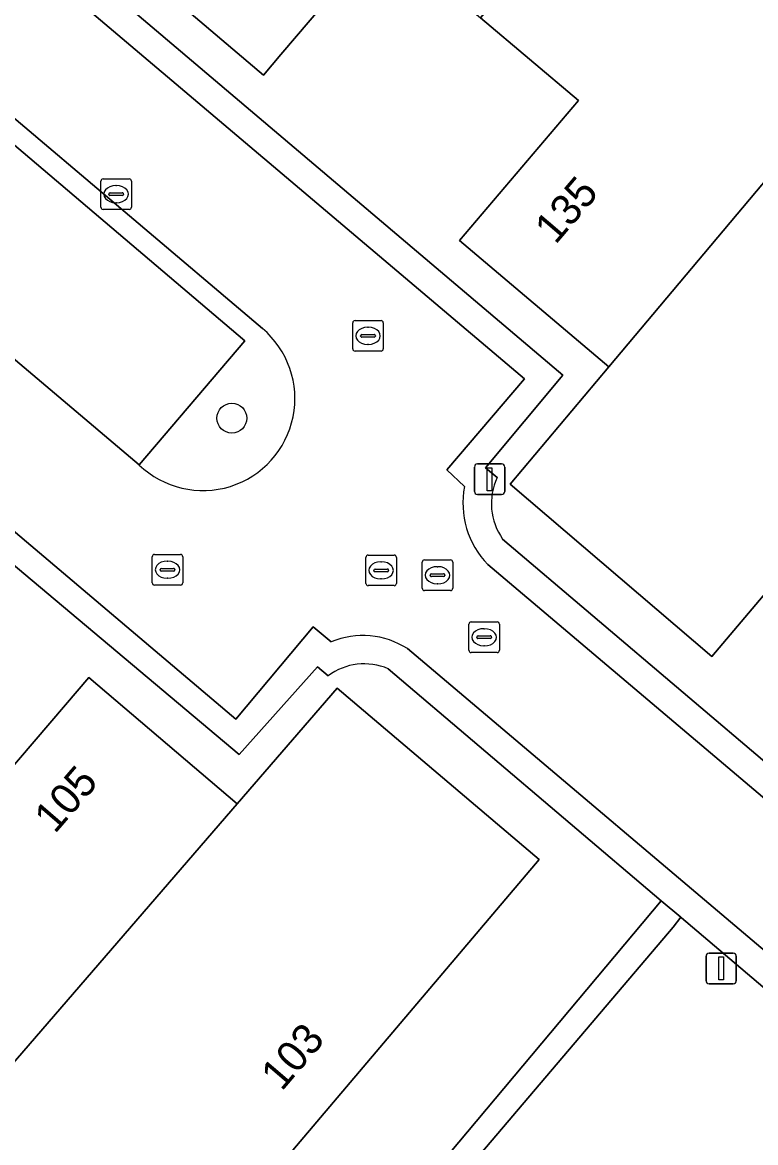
# Model space of a CAD drawing. Extents: x 156412 to 157779, y 382335 to 383768.
# Drawn here: x 156975.09 to 156999.08, y 382535.79 to 382572.44 of the extents above; entities that cross this region are included whole.
import ezdxf

# ---------------------------------------------------------------- set-up
doc = ezdxf.new("R2010")
doc.units = 0
for name, color, linetype in [('IMGEO_Boom', 7, 'Continuous'), ('IMGEO_Erf', 7, 'Continuous'), ('IMGEO_Groenvoorziening', 7, 'Continuous'), ('IMGEO_Haag', 7, 'Continuous'), ('IMGEO_Kolk', 7, 'Continuous'), ('IMGEO_Lichtmast', 7, 'Continuous'), ('IMGEO_Pand', 7, 'Continuous'), ('IMGEO_Pand_nummerreeks', 7, 'Continuous'), ('IMGEO_Parkeervlak_open', 7, 'Continuous'), ('IMGEO_Rijbaan_lokaal_open', 7, 'Continuous'), ('IMGEO_Rioolput', 7, 'Continuous'), ('IMGEO_Voetpad_open', 7, 'Continuous')]:
    doc.layers.add(name, color=color, linetype=linetype)

msp = doc.modelspace()

# ---------------------------------------------------------------- linework, layer by layer
at = {"layer": 'IMGEO_Boom'}
msp.add_circle((156981.945, 382559.491), 0.489, dxfattribs=at)
at = {"layer": 'IMGEO_Erf'}
for points in [[(157032.018, 382606.037), (157033.314, 382604.947), (157032.946, 382604.52), (157041.703, 382597.123), (157047.972, 382604.539), (157048.196, 382604.798), (157060.586, 382619.348), (157029.826, 382645.416), (156987.205, 382681.476), (156986.214, 382682.315), (156984.143, 382684.067), (156942.915, 382635.543), (156901.626, 382586.899), (156977.949, 382522.266), (156980.608, 382525.348), (156995.995, 382543.705), (156987.057, 382551.292)], [(156985.096, 382551.062), (156984.751, 382551.362), (156982.188, 382548.489), (156956.652, 382569.938), (156926.325, 382595.645), (156936.95, 382608.202), (156992.775, 382560.898), (156990.241, 382557.869), (156990.622, 382557.547)], [(156990.803, 382555.536), (156999.66, 382548.012), (157006.94, 382556.508), (157019.133, 382570.849), (157031.936, 382585.906)], [(156986.871, 382575.294), (156983.552, 382571.384), (156982.982, 382570.712), (156977.954, 382574.98)], [(157010.593, 382566.996), (156997.65, 382551.697), (156991.052, 382557.329), (156994.273, 382561.165), (156989.394, 382565.302), (156993.281, 382569.886), (156990.076, 382572.59)], [(156946.128, 382569.514), (156948.739, 382567.303), (156949.437, 382568.128), (156952.622, 382571.89), (156953.277, 382571.336), (156957.652, 382567.631), (156958.23, 382567.141), (156962.681, 382563.371), (156958.797, 382558.785), (156961.981, 382556.088), (156963.032, 382555.198), (156965.165, 382553.392), (156965.795, 382554.134), (156969.046, 382557.96), (156970.005, 382557.148), (156974.199, 382553.6), (156970.317, 382549.012), (156973.355, 382546.442), (156976.505, 382550.113), (156977.268, 382551.003), (156982.117, 382546.872), (156985.394, 382550.663), (156991.994, 382545.054), (156977.449, 382527.892)]]:
    msp.add_lwpolyline(points, dxfattribs=at)
for centre, radius, start, end in [((156992.459, 382556.699), 2.023, 155.2073, 215.0788), ((156986.274, 382549.49), 1.965, 66.5285, 126.8505)]:
    msp.add_arc(centre, radius, start, end, dxfattribs=at)
at = {"layer": 'IMGEO_Groenvoorziening'}
for points in [[(157000.033, 382540.277), (156996.653, 382543.146), (156996.633, 382543.163), (156996.382, 382542.842), (156978.115, 382521.345), (156900.751, 382586.801), (156984.174, 382685.107)], [(156982.943, 382562.429), (156974.229, 382569.798), (156970.799, 382565.697), (156960.828, 382574.147), (156964.288, 382578.231), (156963.775, 382578.659), (156959.881, 382574.086), (156970.874, 382564.762), (156974.312, 382568.857), (156982.37, 382562.02), (156978.916, 382557.959)]]:
    msp.add_lwpolyline(points, dxfattribs=at)
msp.add_lwpolyline([(156984.143, 382684.067), (156986.214, 382682.315), (156986.444, 382682.612), (156986.719, 382682.899), (156984.174, 382685.107), (156900.751, 382586.801), (156978.115, 382521.345), (156996.382, 382542.842), (156996.633, 382543.163), (156995.995, 382543.705), (156980.608, 382525.348), (156977.949, 382522.266), (156901.626, 382586.899), (156942.915, 382635.543)], close=True, dxfattribs=at)
msp.add_arc((156980.997, 382560.133), 3.01, 226.251, 49.7179, dxfattribs=at)
at = {"layer": 'IMGEO_Haag'}
msp.add_lwpolyline([(156984.143, 382684.067), (156986.214, 382682.315), (156986.444, 382682.612), (156986.719, 382682.899), (156984.174, 382685.107), (156900.751, 382586.801), (156978.115, 382521.345), (156996.382, 382542.842), (156996.633, 382543.163), (156995.995, 382543.705), (156980.608, 382525.348), (156977.949, 382522.266), (156901.626, 382586.899), (156942.915, 382635.543)], close=True, dxfattribs=at)
at = {"layer": 'IMGEO_Kolk'}
for p, q in [((156977.658, 382566.391), (156977.658, 382567.243)), ((156977.733, 382567.317), (156978.585, 382567.317)), ((156978.146, 382567.097), (156978.171, 382567.097)), ((156978.659, 382567.243), (156978.659, 382566.391)), ((156977.917, 382566.811), (156977.917, 382566.823)), ((156978.355, 382566.774), (156977.957, 382566.774)), ((156977.96, 382566.86), (156978.358, 382566.86)), ((156978.401, 382566.823), (156978.401, 382566.811)), ((156978.585, 382566.317), (156977.733, 382566.317)), ((156978.169, 382566.537), (156978.144, 382566.537)), ((156989.698, 382551.898), (156989.698, 382552.75)), ((156989.773, 382552.824), (156990.625, 382552.824)), ((156990.699, 382552.75), (156990.699, 382551.898)), ((156989.957, 382552.318), (156989.957, 382552.33)), ((156990, 382552.367), (156990.398, 382552.367)), ((156990.186, 382552.604), (156990.211, 382552.604)), ((156990.441, 382552.33), (156990.441, 382552.318)), ((156990.395, 382552.281), (156989.997, 382552.281)), ((156990.209, 382552.044), (156990.184, 382552.044)), ((156990.625, 382551.824), (156989.773, 382551.824))]:
    msp.add_line(p, q, dxfattribs=at)
for points in [[(156977.658, 382566.391), (156977.658, 382567.243)], [(156977.733, 382567.317), (156978.585, 382567.317)], [(156978.659, 382567.243), (156978.659, 382566.391)], [(156978.585, 382566.317), (156977.733, 382566.317)], [(156989.698, 382551.898), (156989.698, 382552.75)], [(156989.773, 382552.824), (156990.625, 382552.824)], [(156990.699, 382552.75), (156990.699, 382551.898)], [(156990.625, 382551.824), (156989.773, 382551.824)]]:
    msp.add_lwpolyline(points, dxfattribs=at)
for centre, radius, start, end in [((156977.735, 382567.241), 0.0765, 91.552, 178.448), ((156977.735, 382567.241), 0.0765, 91.552, 178.448), ((156978.583, 382567.241), 0.0765, 1.552, 88.448), ((156978.583, 382567.241), 0.0765, 1.552, 88.448), ((156977.957, 382566.82), 0.0403, 85.8775, 175.7526), ((156977.954, 382566.81), 0.0366, 178.938, 274.7102), ((156978.358, 382566.817), 0.043, 264.8664, 352.4533), ((156978.362, 382566.822), 0.0386, 1.7309, 96.639), ((156977.735, 382566.393), 0.0765, 181.552, 268.448), ((156977.735, 382566.393), 0.0765, 181.552, 268.448), ((156978.583, 382566.393), 0.0765, 271.552, 358.448), ((156978.583, 382566.393), 0.0765, 271.552, 358.448), ((156989.775, 382552.748), 0.0765, 91.552, 178.448), ((156989.775, 382552.748), 0.0765, 91.552, 178.448), ((156990.623, 382552.748), 0.0765, 1.552, 88.448), ((156990.623, 382552.748), 0.0765, 1.552, 88.448), ((156989.997, 382552.327), 0.0403, 85.8775, 175.7526), ((156990.402, 382552.329), 0.0386, 1.7309, 96.639), ((156989.994, 382552.317), 0.0366, 178.938, 274.7102), ((156990.398, 382552.324), 0.043, 264.8664, 352.4533), ((156989.775, 382551.9), 0.0765, 181.552, 268.448), ((156989.775, 382551.9), 0.0765, 181.552, 268.448), ((156990.623, 382551.9), 0.0765, 271.552, 358.448), ((156990.623, 382551.9), 0.0765, 271.552, 358.448)]:
    msp.add_arc(centre, radius, start, end, dxfattribs=at)
for centre, major_axis, ratio, start_param, end_param in [((156978.145, 382566.817), (-0.387, 0.002), 0.722429, 4.712389, 7.853982), ((156978.17, 382566.817), (-0.39, 0.002), 0.717154, 1.570796, 4.712389), ((156990.185, 382552.324), (-0.387, 0.002), 0.722429, 4.712389, 7.853982), ((156990.21, 382552.324), (-0.39, 0.002), 0.717154, 1.570796, 4.712389)]:
    msp.add_ellipse(centre, major_axis=major_axis, ratio=ratio, start_param=start_param, end_param=end_param, dxfattribs=at)
at = {"layer": 'IMGEO_Lichtmast'}
for p, q in [((156989.881, 382557.093), (156989.881, 382557.893)), ((156989.881, 382557.893), (156989.881, 382557.093)), ((156989.981, 382557.993), (156990.771, 382557.993)), ((156990.771, 382557.993), (156989.981, 382557.993)), ((156990.871, 382557.893), (156990.871, 382557.093)), ((156990.871, 382557.093), (156990.871, 382557.893)), ((156990.771, 382556.993), (156989.981, 382556.993)), ((156989.981, 382556.993), (156990.771, 382556.993)), ((156997.457, 382541.09), (156997.457, 382541.89)), ((156997.457, 382541.89), (156997.457, 382541.09)), ((156997.557, 382541.99), (156998.347, 382541.99)), ((156998.347, 382541.99), (156997.557, 382541.99)), ((156998.447, 382541.89), (156998.447, 382541.09)), ((156998.447, 382541.09), (156998.447, 382541.89)), ((156998.347, 382540.99), (156997.557, 382540.99)), ((156997.557, 382540.99), (156998.347, 382540.99))]:
    msp.add_line(p, q, dxfattribs=at)
for points in [[(156990.301, 382557.868), (156990.451, 382557.868), (156990.451, 382557.118), (156990.301, 382557.118), (156990.301, 382557.868)], [(156997.877, 382541.865), (156998.027, 382541.865), (156998.027, 382541.115), (156997.877, 382541.115), (156997.877, 382541.865)]]:
    msp.add_lwpolyline(points, dxfattribs=at)
for centre, start, end in [((156989.981, 382557.893), 90, 180), ((156989.981, 382557.893), 90, 180), ((156990.771, 382557.893), 0, 90), ((156990.771, 382557.893), 360, 90), ((156989.981, 382557.093), 180, 270), ((156989.981, 382557.093), 180, 270), ((156990.771, 382557.093), 270, 0), ((156990.771, 382557.093), 270, 0), ((156997.557, 382541.89), 90, 180), ((156997.557, 382541.89), 90, 180), ((156998.347, 382541.89), 0, 90), ((156998.347, 382541.89), 360, 90), ((156997.557, 382541.09), 180, 270), ((156997.557, 382541.09), 180, 270), ((156998.347, 382541.09), 270, 0), ((156998.347, 382541.09), 270, 0)]:
    msp.add_arc(centre, 0.1, start, end, dxfattribs=at)
at = {"layer": 'IMGEO_Pand'}
for points in [[(156998.139, 382582.147), (156997.705, 382582.519), (156994.47, 382585.294), (156989.939, 382589.181), (156988.334, 382587.266), (156987.657, 382586.477), (156986.622, 382585.251), (156978.508, 382575.636), (156977.954, 382574.98), (156982.982, 382570.712), (156983.552, 382571.384), (156986.871, 382575.294), (156987.046, 382575.146), (156990.076, 382572.59), (156990.633, 382573.251), (156991.212, 382573.937)], [(157006.182, 382575.348), (157002.487, 382578.502), (157001.883, 382577.793), (157001.838, 382577.741), (156997.759, 382581.156), (156998.401, 382581.923), (156998.139, 382582.147), (156991.212, 382573.937), (156990.633, 382573.251), (156990.076, 382572.59), (156993.281, 382569.886), (156989.394, 382565.302), (156994.273, 382561.165)], [(157010.593, 382566.996), (157007.792, 382569.379), (157010.032, 382572.062), (157006.182, 382575.348), (156994.273, 382561.165), (156991.052, 382557.329), (156997.65, 382551.697)], [(156982.117, 382546.872), (156977.268, 382551.003), (156976.505, 382550.113), (156973.355, 382546.442), (156970.317, 382549.012), (156964.837, 382542.536), (156962.908, 382540.256), (156967.697, 382536.158), (156969.636, 382538.426), (156972.401, 382536.118), (156972.643, 382535.912)], [(156991.994, 382545.054), (156985.394, 382550.663), (156982.117, 382546.872), (156972.643, 382535.912), (156972.786, 382535.791), (156970.862, 382533.51), (156977.449, 382527.892)]]:
    msp.add_lwpolyline(points, close=True, dxfattribs=at)
at = {"layer": 'IMGEO_Parkeervlak_open'}
msp.add_lwpolyline([(156974.312, 382568.857), (156970.874, 382564.762), (156978.916, 382557.959), (156982.37, 382562.02)], close=True, dxfattribs=at)
at = {"layer": 'IMGEO_Rijbaan_lokaal_open'}
for points in [[(156989.555, 382557.259), (156988.981, 382557.799), (156991.519, 382560.783), (156937.011, 382606.884), (156927.619, 382595.781), (156982.077, 382549.644), (156984.601, 382552.665), (156985.195, 382552.172)], [(156940.534, 382598.354), (156948.462, 382591.639), (156959.455, 382582.302), (156963.775, 382578.659), (156964.288, 382578.231), (156974.229, 382569.798), (156982.943, 382562.429)], [(156978.916, 382557.959), (156970.874, 382564.762), (156959.881, 382574.086), (156955.55, 382577.733), (156955.026, 382578.17), (156945.091, 382586.598), (156936.546, 382593.826)], [(157003.974, 382543.162), (156990.32, 382554.699)], [(156987.689, 382551.951), (157001.382, 382540.378)]]:
    msp.add_lwpolyline(points, dxfattribs=at)
for centre, radius, start, end in [((156980.997, 382560.133), 3.01, 226.251, 49.7179), ((156992.4, 382556.715), 2.896, 169.1683, 224.107), ((156986.232, 382549.693), 2.687, 57.1713, 112.7009)]:
    msp.add_arc(centre, radius, start, end, dxfattribs=at)
at = {"layer": 'IMGEO_Rioolput'}
for p, q in [((156985.899, 382561.757), (156985.899, 382562.609)), ((156985.974, 382562.683), (156986.826, 382562.683)), ((156986.9, 382562.609), (156986.9, 382561.757)), ((156986.201, 382562.226), (156986.599, 382562.226)), ((156986.387, 382562.463), (156986.412, 382562.463)), ((156986.158, 382562.177), (156986.158, 382562.189)), ((156986.596, 382562.14), (156986.198, 382562.14)), ((156986.41, 382561.903), (156986.385, 382561.903)), ((156986.642, 382562.189), (156986.642, 382562.177)), ((156986.826, 382561.683), (156985.974, 382561.683)), ((156979.34, 382554.107), (156979.34, 382554.959)), ((156979.415, 382555.033), (156980.267, 382555.033)), ((156980.341, 382554.959), (156980.341, 382554.107)), ((156986.327, 382554.086), (156986.327, 382554.938)), ((156986.402, 382555.012), (156987.254, 382555.012)), ((156987.328, 382554.938), (156987.328, 382554.086)), ((156979.599, 382554.527), (156979.599, 382554.539)), ((156979.642, 382554.576), (156980.04, 382554.576)), ((156979.828, 382554.813), (156979.853, 382554.813)), ((156980.083, 382554.539), (156980.083, 382554.527)), ((156986.586, 382554.506), (156986.586, 382554.518)), ((156986.629, 382554.555), (156987.027, 382554.555)), ((156986.815, 382554.792), (156986.84, 382554.792)), ((156987.07, 382554.518), (156987.07, 382554.506)), ((156988.172, 382553.927), (156988.172, 382554.779)), ((156988.247, 382554.853), (156989.099, 382554.853)), ((156988.66, 382554.633), (156988.685, 382554.633)), ((156989.173, 382554.779), (156989.173, 382553.927)), ((156980.037, 382554.49), (156979.639, 382554.49)), ((156979.851, 382554.253), (156979.826, 382554.253)), ((156987.024, 382554.469), (156986.626, 382554.469)), ((156986.838, 382554.232), (156986.813, 382554.232)), ((156988.431, 382554.347), (156988.431, 382554.359)), ((156988.869, 382554.31), (156988.471, 382554.31)), ((156988.474, 382554.396), (156988.872, 382554.396)), ((156988.915, 382554.359), (156988.915, 382554.347)), ((156980.267, 382554.033), (156979.415, 382554.033)), ((156987.254, 382554.012), (156986.402, 382554.012)), ((156989.099, 382553.853), (156988.247, 382553.853)), ((156988.683, 382554.073), (156988.658, 382554.073))]:
    msp.add_line(p, q, dxfattribs=at)
for points in [[(156985.899, 382561.757), (156985.899, 382562.609)], [(156985.974, 382562.683), (156986.826, 382562.683)], [(156986.9, 382562.609), (156986.9, 382561.757)], [(156986.826, 382561.683), (156985.974, 382561.683)], [(156979.34, 382554.107), (156979.34, 382554.959)], [(156979.415, 382555.033), (156980.267, 382555.033)], [(156980.341, 382554.959), (156980.341, 382554.107)], [(156986.327, 382554.086), (156986.327, 382554.938)], [(156986.402, 382555.012), (156987.254, 382555.012)], [(156987.328, 382554.938), (156987.328, 382554.086)], [(156988.172, 382553.927), (156988.172, 382554.779)], [(156988.247, 382554.853), (156989.099, 382554.853)], [(156989.173, 382554.779), (156989.173, 382553.927)], [(156980.267, 382554.033), (156979.415, 382554.033)], [(156987.254, 382554.012), (156986.402, 382554.012)], [(156989.099, 382553.853), (156988.247, 382553.853)]]:
    msp.add_lwpolyline(points, dxfattribs=at)
for centre, radius, start, end in [((156985.976, 382562.607), 0.0765, 91.552, 178.448), ((156985.976, 382562.607), 0.0765, 91.552, 178.448), ((156986.824, 382562.607), 0.0765, 1.552, 88.448), ((156986.824, 382562.607), 0.0765, 1.552, 88.448), ((156986.198, 382562.186), 0.0403, 85.8775, 175.7526), ((156986.603, 382562.188), 0.0386, 1.7309, 96.639), ((156986.195, 382562.176), 0.0366, 178.938, 274.7102), ((156986.599, 382562.183), 0.043, 264.8664, 352.4533), ((156985.976, 382561.759), 0.0765, 181.552, 268.448), ((156985.976, 382561.759), 0.0765, 181.552, 268.448), ((156986.824, 382561.759), 0.0765, 271.552, 358.448), ((156986.824, 382561.759), 0.0765, 271.552, 358.448), ((156979.417, 382554.957), 0.0765, 91.552, 178.448), ((156979.417, 382554.957), 0.0765, 91.552, 178.448), ((156980.265, 382554.957), 0.0765, 1.552, 88.448), ((156980.265, 382554.957), 0.0765, 1.552, 88.448), ((156986.404, 382554.936), 0.0765, 91.552, 178.448), ((156986.404, 382554.936), 0.0765, 91.552, 178.448), ((156987.252, 382554.936), 0.0765, 1.552, 88.448), ((156987.252, 382554.936), 0.0765, 1.552, 88.448), ((156979.639, 382554.536), 0.0403, 85.8775, 175.7526), ((156979.636, 382554.526), 0.0366, 178.938, 274.7102), ((156980.04, 382554.533), 0.043, 264.8664, 352.4533), ((156980.044, 382554.538), 0.0386, 1.7309, 96.639), ((156986.626, 382554.515), 0.0403, 85.8775, 175.7526), ((156987.031, 382554.517), 0.0386, 1.7309, 96.639), ((156988.249, 382554.777), 0.0765, 91.552, 178.448), ((156988.249, 382554.777), 0.0765, 91.552, 178.448), ((156989.097, 382554.777), 0.0765, 1.552, 88.448), ((156989.097, 382554.777), 0.0765, 1.552, 88.448), ((156986.623, 382554.505), 0.0366, 178.938, 274.7102), ((156987.027, 382554.512), 0.043, 264.8664, 352.4533), ((156988.471, 382554.356), 0.0403, 85.8775, 175.7526), ((156988.468, 382554.346), 0.0366, 178.938, 274.7102), ((156988.872, 382554.353), 0.043, 264.8664, 352.4533), ((156988.876, 382554.358), 0.0386, 1.7309, 96.639), ((156979.417, 382554.109), 0.0765, 181.552, 268.448), ((156979.417, 382554.109), 0.0765, 181.552, 268.448), ((156980.265, 382554.109), 0.0765, 271.552, 358.448), ((156980.265, 382554.109), 0.0765, 271.552, 358.448), ((156986.404, 382554.088), 0.0765, 181.552, 268.448), ((156986.404, 382554.088), 0.0765, 181.552, 268.448), ((156987.252, 382554.088), 0.0765, 271.552, 358.448), ((156987.252, 382554.088), 0.0765, 271.552, 358.448), ((156988.249, 382553.929), 0.0765, 181.552, 268.448), ((156988.249, 382553.929), 0.0765, 181.552, 268.448), ((156989.097, 382553.929), 0.0765, 271.552, 358.448), ((156989.097, 382553.929), 0.0765, 271.552, 358.448)]:
    msp.add_arc(centre, radius, start, end, dxfattribs=at)
for centre, major_axis, ratio, start_param, end_param in [((156986.386, 382562.183), (-0.387, 0.002), 0.722429, 4.712389, 7.853982), ((156986.411, 382562.183), (-0.39, 0.002), 0.717154, 1.570796, 4.712389), ((156979.827, 382554.533), (-0.387, 0.002), 0.722429, 4.712389, 7.853982), ((156979.852, 382554.533), (-0.39, 0.002), 0.717154, 1.570796, 4.712389), ((156986.814, 382554.512), (-0.387, 0.002), 0.722429, 4.712389, 7.853982), ((156986.839, 382554.512), (-0.39, 0.002), 0.717154, 1.570796, 4.712389), ((156988.659, 382554.353), (-0.387, 0.002), 0.722429, 4.712389, 7.853982), ((156988.684, 382554.353), (-0.39, 0.002), 0.717154, 1.570796, 4.712389)]:
    msp.add_ellipse(centre, major_axis=major_axis, ratio=ratio, start_param=start_param, end_param=end_param, dxfattribs=at)
at = {"layer": 'IMGEO_Voetpad_open'}
for points in [[(156990.622, 382557.547), (156990.241, 382557.869), (156992.775, 382560.898), (156936.95, 382608.202), (156926.325, 382595.645), (156956.652, 382569.938), (156982.188, 382548.489), (156984.751, 382551.362), (156985.096, 382551.062)], [(156985.195, 382552.172), (156984.601, 382552.665), (156982.077, 382549.644), (156927.619, 382595.781), (156937.011, 382606.884)], [(156937.011, 382606.884), (156991.519, 382560.783), (156988.981, 382557.799), (156989.555, 382557.259)], [(157003.781, 382544.512), (157000.311, 382547.459), (156999.66, 382548.012), (156990.803, 382555.536)], [(156990.32, 382554.699), (157003.974, 382543.162)], [(157001.382, 382540.378), (156987.689, 382551.951)], [(156987.057, 382551.292), (156995.995, 382543.705), (156996.633, 382543.163), (156996.653, 382543.146), (157000.033, 382540.277)]]:
    msp.add_lwpolyline(points, dxfattribs=at)
for centre, radius, start, end in [((156992.459, 382556.699), 2.023, 155.2073, 215.0788), ((156992.4, 382556.715), 2.896, 169.1683, 224.107), ((156986.232, 382549.693), 2.687, 57.1713, 112.7009), ((156986.274, 382549.49), 1.965, 66.5285, 126.8505)]:
    msp.add_arc(centre, radius, start, end, dxfattribs=at)

# ---------------------------------------------------------------- texts
at = {"layer": 'IMGEO_Pand_nummerreeks'}
for s, rotation, p in [('135', 49.5036, (156992.533, 382565.145)), ('105', 49.1712, (156976.154, 382545.871)), ('103', 49.5207, (156983.576, 382537.448))]:
    msp.add_text(s, height=1, rotation=rotation, dxfattribs=at).set_placement(p)

doc.saveas('drawing.dxf')
